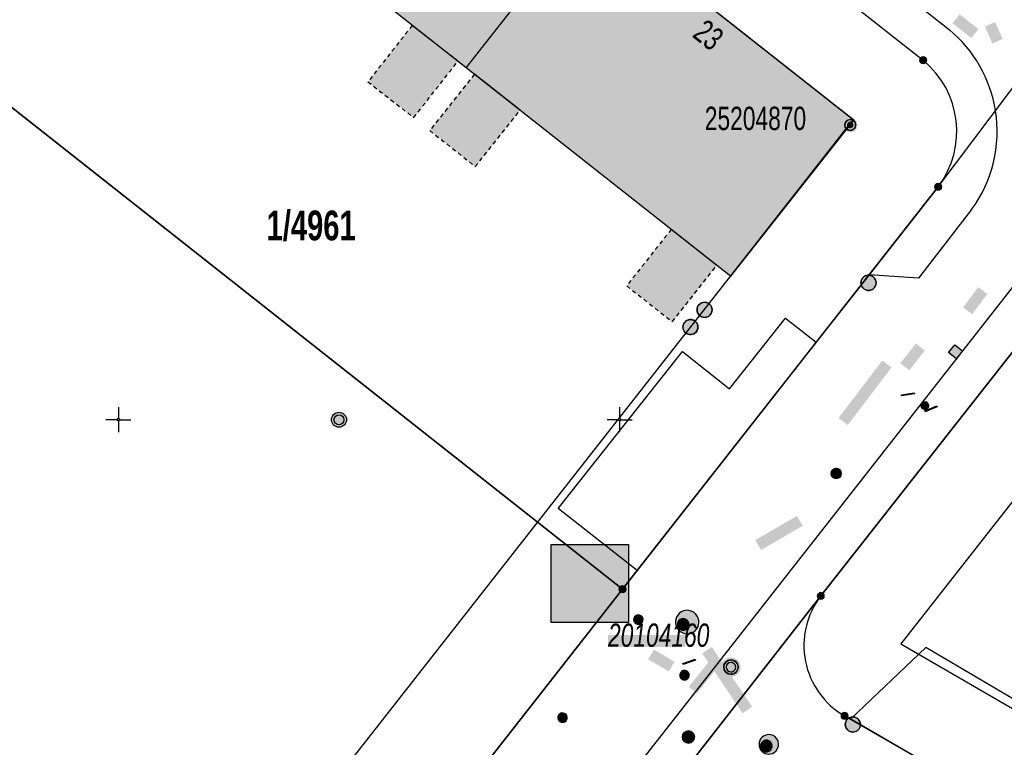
# Model space of a CAD drawing. Header units: metres. Extents: x 2695560 to 2696939, y 1260491 to 1262050.
# Tile 618 of 656: x 2696146 to 2696195, y 1260983 to 1261020. Entities that reach past the tile are written whole.
import ezdxf

# ---------------------------------------------------------------- set-up
doc = ezdxf.new("R2010")
doc.units = ezdxf.units.M
doc.linetypes.add('AUSGEZOGEN', pattern=[0])
doc.linetypes.add('VERDECKT2_S2', pattern=[0.36, 0.2, -0.16])
for name, color, linetype in [('XR$1$AV_Flächen (EO)', 7, 'AUSGEZOGEN'), ('XR$1$AV_Gebäudeflächen (BB)', 7, 'AUSGEZOGEN'), ('XR$1$AV_Gebäudeflächen (EO)', 7, 'AUSGEZOGEN'), ('XR$1$AV_Grenzpunkte', 7, 'AUSGEZOGEN'), ('XR$1$AV_Grundstück-Nr.', 7, 'AUSGEZOGEN'), ('XR$1$AV_Haus-Nr.', 7, 'AUSGEZOGEN'), ('XR$1$AV_Höhenfixpunkt-Nr.', 7, 'AUSGEZOGEN'), ('XR$1$AV_Höhenfixpunkte', 7, 'AUSGEZOGEN'), ('XR$1$AV_Koordinatennetzpunkte', 7, 'AUSGEZOGEN'), ('XR$1$AV_Lagefixpunkt-Nr.', 7, 'AUSGEZOGEN'), ('XR$1$AV_Lagefixpunkte', 7, 'AUSGEZOGEN'), ('XR$1$AV_Linien (BB)', 7, 'AUSGEZOGEN'), ('XR$1$AW_LK_Schachtdeckel', 24, 'AUSGEZOGEN'), ('XR$1$EW_LK_Bauwerk_FL_Linie_Punkt', 1, 'AUSGEZOGEN'), ('XR$1$GA_LK_Absperrarmatur', 32, 'AUSGEZOGEN'), ('XR$1$GA_LK_Rohrleitungsteil', 32, 'AUSGEZOGEN'), ('XR$1$GA_LK_Siphon', 32, 'AUSGEZOGEN'), ('XR$1$Liegenschaftsgrenzen', 7, 'AUSGEZOGEN'), ('XR$1$PFAV', 255, 'AUSGEZOGEN'), ('XR$1$PFAW', 255, 'AUSGEZOGEN'), ('XR$1$PFEW', 255, 'AUSGEZOGEN'), ('XR$1$PFGA', 255, 'AUSGEZOGEN'), ('XR$1$PFWA', 255, 'AUSGEZOGEN'), ('XR$1$RP_Abstandslinie', 7, 'AUSGEZOGEN'), ('XR$1$WA_LK_Absperrarmatur', 171, 'AUSGEZOGEN'), ('XR$1$WA_LK_Piezometer', 171, 'AUSGEZOGEN')]:
    doc.layers.add(name, color=color, linetype=linetype)
doc.styles.add('ARIAL', font='arial.ttf')

# ---------------------------------------------------------------- blocks, each defined once
blk = doc.blocks.new('COMPLEXOBJECT_247')
at = {"layer": 'XR$1$AV_Linien (BB)', "color": 7, "linetype": 'AUSGEZOGEN', "transparency": 33554687}
blk.add_line((6150.06, 11049.55), (6190.14, 11017.93), dxfattribs=at)
blk.add_arc((6187.213, 11014.383), 4.599, 323.0829, 50.4737, dxfattribs=at)
blk = doc.blocks.new('COMPLEXOBJECT_263')
at = {"layer": 'XR$1$AV_Linien (BB)', "color": 7, "linetype": 'AUSGEZOGEN', "transparency": 33554687}
blk.add_line((6186.22, 10985.23), (6186.526, 10985.08), dxfattribs=at)
blk.add_arc((6188.241, 10988.74), 4.05, 142.4334, 240.0759, dxfattribs=at)
blk = doc.blocks.new('COMPLEXOBJECT_734')
at = {"layer": 'XR$1$AV_Linien (BB)', "color": 7, "linetype": 'AUSGEZOGEN', "transparency": 33554687}
blk.add_line((6198.797, 11011.979), (6173.621, 10979.876), dxfattribs=at)
blk = doc.blocks.new('COMPLEXOBJECT_741')
at = {"layer": 'XR$1$AV_Linien (BB)', "color": 7, "linetype": 'AUSGEZOGEN', "transparency": 33554687}
blk.add_lwpolyline([(6088.704, 11099.658), (6147.236, 11053.415), (6148.646, 11053.193), (6191.449, 11019.447)], dxfattribs=at)
blk.add_arc((6187.245, 11014.383), 6.582, 8.9974, 50.3056, dxfattribs=at)
blk = doc.blocks.new('COMPLEXOBJECT_742')
at = {"layer": 'XR$1$AV_Linien (BB)', "color": 7, "linetype": 'AUSGEZOGEN', "transparency": 33554687}
blk.add_lwpolyline([(6192.554, 11010.481), (6189.903, 11007.068), (6187.441, 11007.225)], dxfattribs=at)
blk.add_arc((6187.245, 11014.374), 6.584, 323.7493, 9.0712, dxfattribs=at)
blk = doc.blocks.new('COMPLEXOBJECT_1279')
at = {"layer": 'XR$1$Liegenschaftsgrenzen', "color": 7, "linetype": 'AUSGEZOGEN', "transparency": 33554687}
blk.add_line((6150.06, 11049.55), (6190.14, 11017.93), dxfattribs=at)
blk.add_arc((6187.213, 11014.383), 4.599, 323.0829, 50.4737, dxfattribs=at)
blk = doc.blocks.new('COMPLEXOBJECT_1280')
at = {"layer": 'XR$1$Liegenschaftsgrenzen', "color": 7, "linetype": 'AUSGEZOGEN', "transparency": 33554687}
blk.add_lwpolyline([(6175.14, 10991.55), (6128.04, 11028.7), (6143.76, 11048.8)], dxfattribs=at)
blk = doc.blocks.new('COMPLEXOBJECT_1379')
at = {"layer": 'XR$1$Liegenschaftsgrenzen', "color": 7, "linetype": 'AUSGEZOGEN', "transparency": 33554687}
blk.add_lwpolyline([(6186.22, 10985.23), (6207.06, 10973.21), (6290.96, 10924.64), (6306.403, 10915.675)], dxfattribs=at)
blk.add_arc((6188.241, 10988.74), 4.05, 142.4334, 240.0759, dxfattribs=at)
blk = doc.blocks.new('BWAV1')
at = {"layer": 'XR$1$PFAV', "transparency": 33554687}
blk.add_hatch(color=7, dxfattribs=at).paths.add_polyline_path([(0.67, 0), (0.656, 0.135), (0.616, 0.264), (0.55, 0.383), (0.462, 0.486), (0.354, 0.569), (0.233, 0.628), (0.101, 0.662), (-0.034, 0.669), (-0.168, 0.649), (-0.295, 0.602), (-0.41, 0.53), (-0.508, 0.436), (-0.586, 0.325), (-0.639, 0.201), (-0.667, 0.068), (-0.667, -0.068), (-0.639, -0.201), (-0.586, -0.325), (-0.508, -0.436), (-0.41, -0.53), (-0.295, -0.602), (-0.168, -0.649), (-0.034, -0.669), (0.101, -0.662), (0.233, -0.628), (0.354, -0.569), (0.462, -0.486), (0.55, -0.383), (0.616, -0.264), (0.656, -0.135)])
at = {"color": 7, "transparency": 33554687}
for radius, start, end in [(0.5, 91.19481, 268.80519), (0.326, 91.19481, 268.80519), (0.5, 268.80519, 91.19481), (0.326, 268.80519, 91.19481)]:
    blk.add_arc((0, 0), radius, start, end, dxfattribs=at)
at = {"layer": 'XR$1$PFAV', "transparency": 33554687}
blk.add_circle((0, 0), 0.5, dxfattribs=at)
blk = doc.blocks.new('BAV15')
at = {"layer": 'XR$1$PFAV', "transparency": 33554687}
blk.add_hatch(color=7, dxfattribs=at).paths.add_polyline_path([(0.5, 0), (0.49, 0.1), (0.46, 0.2), (0.41, 0.29), (0.34, 0.36), (0.26, 0.42), (0.17, 0.47), (0.08, 0.49), (-0.03, 0.5), (-0.13, 0.48), (-0.22, 0.45), (-0.31, 0.4), (-0.38, 0.33), (-0.44, 0.24), (-0.48, 0.15), (-0.5, 0.05), (-0.5, -0.05), (-0.48, -0.15), (-0.44, -0.24), (-0.38, -0.33), (-0.31, -0.4), (-0.22, -0.45), (-0.13, -0.48), (-0.03, -0.5), (0.08, -0.49), (0.17, -0.47), (0.26, -0.42), (0.34, -0.36), (0.41, -0.29), (0.46, -0.2), (0.49, -0.1)])
at = {"color": 7, "transparency": 33554687}
for start, end in [(90, 270), (270, 90)]:
    blk.add_arc((0, 0), 0.5, start, end, dxfattribs=at)
at = {"layer": 'XR$1$PFAV', "transparency": 33554687}
blk.add_circle((0, 0), 0.5, dxfattribs=at)
blk = doc.blocks.new('BWAV18')
at = {"true_color": 0x000000, "transparency": 33554687}
blk.add_hatch(color=18, dxfattribs=at).paths.add_polyline_path([(0.3, 0), (0.294, 0.06), (0.276, 0.118), (0.246, 0.171), (0.207, 0.217), (0.159, 0.255), (0.104, 0.281), (0.045, 0.297), (-0.015, 0.3), (-0.075, 0.29), (-0.132, 0.269), (-0.184, 0.237), (-0.228, 0.195), (-0.262, 0.146), (-0.286, 0.09), (-0.298, 0.03), (-0.298, -0.03), (-0.286, -0.09), (-0.262, -0.146), (-0.228, -0.195), (-0.184, -0.237), (-0.132, -0.269), (-0.075, -0.29), (-0.015, -0.3), (0.045, -0.297), (0.104, -0.281), (0.159, -0.255), (0.207, -0.217), (0.246, -0.171), (0.276, -0.118), (0.294, -0.06)])
at = {"layer": 'XR$1$PFAV', "transparency": 33554687}
blk.add_hatch(color=7, dxfattribs=at).paths.add_polyline_path([(0.67, 0), (0.656, 0.135), (0.616, 0.264), (0.55, 0.383), (0.462, 0.486), (0.354, 0.569), (0.233, 0.628), (0.101, 0.662), (-0.034, 0.669), (-0.168, 0.649), (-0.295, 0.602), (-0.41, 0.53), (-0.508, 0.436), (-0.586, 0.325), (-0.639, 0.201), (-0.667, 0.068), (-0.667, -0.068), (-0.639, -0.201), (-0.586, -0.325), (-0.508, -0.436), (-0.41, -0.53), (-0.295, -0.602), (-0.168, -0.649), (-0.034, -0.669), (0.101, -0.662), (0.233, -0.628), (0.354, -0.569), (0.462, -0.486), (0.55, -0.383), (0.616, -0.264), (0.656, -0.135)])
at = {"color": 7, "transparency": 33554687}
for start, end in [(91.19481, 268.80519), (268.80519, 91.19481)]:
    blk.add_arc((0, 0), 0.5, start, end, dxfattribs=at)
at = {"layer": 'XR$1$PFAV', "transparency": 33554687}
blk.add_circle((0, 0), 0.5, dxfattribs=at)
blk = doc.blocks.new('BAV2041')
at = {"color": 7, "transparency": 33554687}
for p, q in [((0, 0.5), (0, 0.05)), ((-0.05, 0), (-0.5, 0)), ((0.05, 0), (0.5, 0)), ((0, -0.05), (0, -0.5))]:
    blk.add_line(p, q, dxfattribs=at)
blk.add_circle((0, 0), 0.05, dxfattribs=at)
for start, end in [(90, 270), (270, 90)]:
    blk.add_arc((0, 0), 0.05, start, end, dxfattribs=at)
blk = doc.blocks.new('BAW2088')
at = {"layer": 'XR$1$PFAW', "transparency": 33554687}
blk.add_hatch(color=253, dxfattribs=at).paths.add_polyline_path([(0.51, 0), (0.5, 0.101), (0.47, 0.197), (0.421, 0.286), (0.355, 0.362), (0.275, 0.424), (0.184, 0.469), (0.086, 0.494), (-0.015, 0.499), (-0.115, 0.484), (-0.21, 0.449), (-0.296, 0.395), (-0.369, 0.326), (-0.427, 0.243), (-0.467, 0.15), (-0.487, 0.051), (-0.487, -0.051), (-0.467, -0.15), (-0.427, -0.243), (-0.369, -0.326), (-0.296, -0.395), (-0.21, -0.449), (-0.115, -0.484), (-0.015, -0.499), (0.086, -0.494), (0.184, -0.469), (0.275, -0.424), (0.355, -0.362), (0.421, -0.286), (0.47, -0.197), (0.5, -0.101)])
at = {"transparency": 33554687}
for start, end in [(91.19481, 268.80519), (268.80519, 91.19481)]:
    blk.add_arc((0.01, 0), 0.5, start, end, dxfattribs=at)
at = {"layer": 'XR$1$PFAW', "transparency": 33554687}
blk.add_circle((0.01, 0), 0.5, dxfattribs=at)
blk = doc.blocks.new('BAW2085')
at = {"layer": 'XR$1$PFAW', "transparency": 33554687}
h = blk.add_hatch(color=7, dxfattribs=at)
h.paths.add_polyline_path([(0.15, 0.501), (0.099, 0.498), (0.049, 0.491), (0, 0.478), (-0.047, 0.46), (-0.093, 0.438), (-0.136, 0.411), (-0.176, 0.38), (-0.212, 0.345), (-0.245, 0.307), (-0.274, 0.265), (-0.299, 0.221), (-0.319, 0.174), (-0.334, 0.126), (-0.344, 0.076), (-0.349, 0.026), (-0.349, -0.025), (-0.344, -0.075), (-0.334, -0.125), (-0.319, -0.173), (-0.299, -0.219), (-0.274, -0.264), (-0.245, -0.305), (-0.212, -0.344), (-0.176, -0.379), (-0.136, -0.41), (-0.093, -0.436), (-0.047, -0.459), (0, -0.476), (0.049, -0.489), (0.099, -0.497), (0.15, -0.499), (0.201, -0.497), (0.251, -0.489), (0.3, -0.476), (0.347, -0.459), (0.393, -0.436), (0.436, -0.41), (0.476, -0.379), (0.512, -0.344), (0.545, -0.305), (0.574, -0.264), (0.599, -0.219), (0.619, -0.173), (0.634, -0.125), (0.644, -0.075), (0.649, -0.025), (0.649, 0.026), (0.644, 0.076), (0.634, 0.126), (0.619, 0.174), (0.599, 0.221), (0.574, 0.265), (0.545, 0.307), (0.512, 0.345), (0.476, 0.38), (0.436, 0.411), (0.393, 0.438), (0.347, 0.46), (0.3, 0.478), (0.251, 0.491), (0.201, 0.498)])
h.paths.add_polyline_path([(0.03, -0.298), (0, -0.3), (-0.03, -0.298), (-0.06, -0.294), (-0.09, -0.286), (-0.118, -0.276), (-0.146, -0.262), (-0.171, -0.246), (-0.195, -0.228), (-0.217, -0.207), (-0.237, -0.184), (-0.255, -0.159), (-0.269, -0.132), (-0.281, -0.104), (-0.29, -0.075), (-0.297, -0.045), (-0.3, -0.015), (-0.3, 0.015), (-0.297, 0.045), (-0.29, 0.075), (-0.281, 0.104), (-0.269, 0.132), (-0.255, 0.159), (-0.237, 0.184), (-0.217, 0.207), (-0.195, 0.228), (-0.171, 0.246), (-0.146, 0.262), (-0.118, 0.276), (-0.09, 0.286), (-0.06, 0.294), (-0.03, 0.298), (0, 0.3), (0.03, 0.298), (0.06, 0.294), (0.09, 0.286), (0.118, 0.276), (0.146, 0.262), (0.171, 0.246), (0.195, 0.228), (0.217, 0.207), (0.237, 0.184), (0.255, 0.159), (0.269, 0.132), (0.281, 0.104), (0.29, 0.075), (0.297, 0.045), (0.3, 0.015), (0.3, -0.015), (0.297, -0.045), (0.29, -0.075), (0.281, -0.104), (0.269, -0.132), (0.255, -0.159), (0.237, -0.184), (0.217, -0.207), (0.195, -0.228), (0.171, -0.246), (0.146, -0.262), (0.118, -0.276), (0.09, -0.286), (0.06, -0.294)], flags=16)
blk.add_hatch(color=7, dxfattribs=at).paths.add_polyline_path([(0, 0.3), (-0.03, 0.298), (-0.06, 0.294), (-0.09, 0.286), (-0.118, 0.276), (-0.146, 0.262), (-0.171, 0.246), (-0.195, 0.228), (-0.217, 0.207), (-0.237, 0.184), (-0.255, 0.159), (-0.269, 0.132), (-0.281, 0.104), (-0.29, 0.075), (-0.297, 0.045), (-0.3, 0.015), (-0.3, -0.015), (-0.297, -0.045), (-0.29, -0.075), (-0.281, -0.104), (-0.269, -0.132), (-0.255, -0.159), (-0.237, -0.184), (-0.217, -0.207), (-0.195, -0.228), (-0.171, -0.246), (-0.146, -0.262), (-0.118, -0.276), (-0.09, -0.286), (-0.06, -0.294), (-0.03, -0.298), (0, -0.3), (0.03, -0.298), (0.06, -0.294), (0.09, -0.286), (0.118, -0.276), (0.146, -0.262), (0.171, -0.246), (0.195, -0.228), (0.217, -0.207), (0.237, -0.184), (0.255, -0.159), (0.269, -0.132), (0.281, -0.104), (0.29, -0.075), (0.297, -0.045), (0.3, -0.015), (0.3, 0.015), (0.297, 0.045), (0.29, 0.075), (0.281, 0.104), (0.269, 0.132), (0.255, 0.159), (0.237, 0.184), (0.217, 0.207), (0.195, 0.228), (0.171, 0.246), (0.146, 0.262), (0.118, 0.276), (0.09, 0.286), (0.06, 0.294), (0.03, 0.298)])
at = {"transparency": 33554687}
for centre, radius, start, end in [((0.15, 0.001), 0.5, 90, 270), ((0, 0), 0.3, 90, 270), ((0, 0), 0.3, 270, 90), ((0.15, 0.001), 0.5, 270, 90)]:
    blk.add_arc(centre, radius, start, end, dxfattribs=at)
blk = doc.blocks.new('BAW2084')
at = {"layer": 'XR$1$PFAW', "transparency": 33554687}
h = blk.add_hatch(color=7, dxfattribs=at)
h.paths.add_polyline_path([(0.237, 0.6), (0.176, 0.597), (0.116, 0.588), (0.057, 0.572), (0, 0.551), (-0.054, 0.525), (-0.106, 0.492), (-0.154, 0.455), (-0.198, 0.413), (-0.238, 0.367), (-0.272, 0.317), (-0.302, 0.264), (-0.326, 0.208), (-0.344, 0.15), (-0.356, 0.091), (-0.363, 0.03), (-0.363, -0.03), (-0.356, -0.091), (-0.344, -0.15), (-0.326, -0.208), (-0.302, -0.264), (-0.272, -0.317), (-0.238, -0.367), (-0.198, -0.413), (-0.154, -0.455), (-0.106, -0.492), (-0.054, -0.525), (0, -0.551), (0.057, -0.572), (0.116, -0.588), (0.176, -0.597), (0.237, -0.6), (0.297, -0.597), (0.357, -0.588), (0.416, -0.572), (0.473, -0.551), (0.528, -0.525), (0.579, -0.492), (0.628, -0.455), (0.672, -0.413), (0.711, -0.367), (0.746, -0.317), (0.775, -0.264), (0.799, -0.208), (0.818, -0.15), (0.83, -0.091), (0.836, -0.03), (0.836, 0.03), (0.83, 0.091), (0.818, 0.15), (0.799, 0.208), (0.775, 0.264), (0.746, 0.317), (0.711, 0.367), (0.672, 0.413), (0.628, 0.455), (0.579, 0.492), (0.528, 0.525), (0.473, 0.551), (0.416, 0.572), (0.357, 0.588), (0.297, 0.597)])
h.paths.add_polyline_path([(0.03, -0.298), (0, -0.3), (-0.03, -0.298), (-0.06, -0.294), (-0.09, -0.286), (-0.118, -0.276), (-0.146, -0.262), (-0.171, -0.246), (-0.195, -0.228), (-0.217, -0.207), (-0.237, -0.184), (-0.255, -0.159), (-0.269, -0.132), (-0.281, -0.104), (-0.29, -0.075), (-0.297, -0.045), (-0.3, -0.015), (-0.3, 0.015), (-0.297, 0.045), (-0.29, 0.075), (-0.281, 0.104), (-0.269, 0.132), (-0.255, 0.159), (-0.237, 0.184), (-0.217, 0.207), (-0.195, 0.228), (-0.171, 0.246), (-0.146, 0.262), (-0.118, 0.276), (-0.09, 0.286), (-0.06, 0.294), (-0.03, 0.298), (0, 0.3), (0.03, 0.298), (0.06, 0.294), (0.09, 0.286), (0.118, 0.276), (0.146, 0.262), (0.171, 0.246), (0.195, 0.228), (0.217, 0.207), (0.237, 0.184), (0.255, 0.159), (0.269, 0.132), (0.281, 0.104), (0.29, 0.075), (0.297, 0.045), (0.3, 0.015), (0.3, -0.015), (0.297, -0.045), (0.29, -0.075), (0.281, -0.104), (0.269, -0.132), (0.255, -0.159), (0.237, -0.184), (0.217, -0.207), (0.195, -0.228), (0.171, -0.246), (0.146, -0.262), (0.118, -0.276), (0.09, -0.286), (0.06, -0.294)], flags=16)
blk.add_hatch(color=7, dxfattribs=at).paths.add_polyline_path([(0, 0.3), (-0.03, 0.298), (-0.06, 0.294), (-0.09, 0.286), (-0.118, 0.276), (-0.146, 0.262), (-0.171, 0.246), (-0.195, 0.228), (-0.217, 0.207), (-0.237, 0.184), (-0.255, 0.159), (-0.269, 0.132), (-0.281, 0.104), (-0.29, 0.075), (-0.297, 0.045), (-0.3, 0.015), (-0.3, -0.015), (-0.297, -0.045), (-0.29, -0.075), (-0.281, -0.104), (-0.269, -0.132), (-0.255, -0.159), (-0.237, -0.184), (-0.217, -0.207), (-0.195, -0.228), (-0.171, -0.246), (-0.146, -0.262), (-0.118, -0.276), (-0.09, -0.286), (-0.06, -0.294), (-0.03, -0.298), (0, -0.3), (0.03, -0.298), (0.06, -0.294), (0.09, -0.286), (0.118, -0.276), (0.146, -0.262), (0.171, -0.246), (0.195, -0.228), (0.217, -0.207), (0.237, -0.184), (0.255, -0.159), (0.269, -0.132), (0.281, -0.104), (0.29, -0.075), (0.297, -0.045), (0.3, -0.015), (0.3, 0.015), (0.297, 0.045), (0.29, 0.075), (0.281, 0.104), (0.269, 0.132), (0.255, 0.159), (0.237, 0.184), (0.217, 0.207), (0.195, 0.228), (0.171, 0.246), (0.146, 0.262), (0.118, 0.276), (0.09, 0.286), (0.06, 0.294), (0.03, 0.298)])
at = {"transparency": 33554687}
for centre, radius, start, end in [((0.237, 0), 0.6, 90, 270), ((0.237, 0), 0.6, 270, 90), ((0, 0), 0.3, 90, 270), ((0, 0), 0.3, 270, 90)]:
    blk.add_arc(centre, radius, start, end, dxfattribs=at)
blk = doc.blocks.new('BAW2082')
at = {"layer": 'XR$1$PFAW', "transparency": 33554687}
blk.add_hatch(color=7, dxfattribs=at).paths.add_polyline_path([(0.509, -0.003), (0.499, 0.098), (0.469, 0.194), (0.42, 0.283), (0.354, 0.359), (0.274, 0.421), (0.183, 0.466), (0.085, 0.491), (-0.016, 0.496), (-0.116, 0.481), (-0.211, 0.446), (-0.297, 0.392), (-0.37, 0.323), (-0.428, 0.24), (-0.468, 0.147), (-0.488, 0.047), (-0.488, -0.054), (-0.468, -0.153), (-0.428, -0.246), (-0.37, -0.329), (-0.297, -0.398), (-0.211, -0.452), (-0.116, -0.487), (-0.016, -0.502), (0.085, -0.497), (0.183, -0.472), (0.274, -0.427), (0.354, -0.366), (0.42, -0.289), (0.469, -0.2), (0.499, -0.104)])
at = {"transparency": 33554687}
for start, end in [(91.19481, 268.80519), (268.80519, 91.19481)]:
    blk.add_arc((0.01, 0), 0.5, start, end, dxfattribs=at)
at = {"layer": 'XR$1$PFAW', "transparency": 33554687}
blk.add_circle((0.009, -0.003), 0.5, dxfattribs=at)
blk = doc.blocks.new('BAW2089')
at = {"layer": 'XR$1$PFAW', "transparency": 33554687}
blk.add_hatch(color=7, dxfattribs=at).paths.add_polyline_path([(-0.5, 0.5), (-0.5, -0.5), (0.5, -0.5), (0.5, 0.5)])
at = {"transparency": 33554687}
blk.add_lwpolyline([(-0.5, 0.5), (0.5, 0.5), (0.5, -0.5), (-0.5, -0.5), (-0.5, 0.5)], close=True, dxfattribs=at)
at = {"layer": 'XR$1$PFAW', "transparency": 33554687}
blk.add_lwpolyline([(-0.5, 0.5), (0.5, 0.5), (0.5, -0.5), (-0.5, -0.5), (-0.5, 0.5)], close=True, dxfattribs=at)
blk = doc.blocks.new('BWA1376')
at = {"true_color": 0x000000, "transparency": 33554687}
h = blk.add_hatch(color=18, dxfattribs=at)
h.paths.add_polyline_path([(0.5, 0), (0.49, 0.101), (0.459, 0.197), (0.41, 0.286), (0.344, 0.362), (0.264, 0.424), (0.174, 0.469), (0.076, 0.494), (-0.025, 0.499), (-0.125, 0.484), (-0.22, 0.449), (-0.306, 0.395), (-0.379, 0.326), (-0.437, 0.243), (-0.477, 0.15), (-0.497, 0.051), (-0.497, -0.051), (-0.477, -0.15), (-0.437, -0.243), (-0.379, -0.326), (-0.306, -0.395), (-0.22, -0.449), (-0.125, -0.484), (-0.025, -0.499), (0.076, -0.494), (0.174, -0.469), (0.264, -0.424), (0.344, -0.362), (0.41, -0.286), (0.459, -0.197), (0.49, -0.101)])
h.paths.add_polyline_path([(0.326, 0.067), (0.333, 0), (0.326, -0.067), (0.306, -0.131), (0.273, -0.19), (0.229, -0.241), (0.176, -0.283), (0.116, -0.312), (0.05, -0.329), (-0.017, -0.333), (-0.083, -0.322), (-0.147, -0.299), (-0.204, -0.263), (-0.253, -0.217), (-0.291, -0.162), (-0.318, -0.1), (-0.331, -0.034), (-0.331, 0.034), (-0.318, 0.1), (-0.291, 0.162), (-0.253, 0.217), (-0.204, 0.263), (-0.147, 0.299), (-0.083, 0.322), (-0.017, 0.333), (0.05, 0.329), (0.116, 0.312), (0.176, 0.283), (0.229, 0.241), (0.273, 0.19), (0.306, 0.131)], flags=16)
at = {"layer": 'XR$1$PFWA', "transparency": 33554687}
blk.add_hatch(color=7, dxfattribs=at).paths.add_polyline_path([(0.5, 0), (0.49, 0.101), (0.459, 0.197), (0.41, 0.286), (0.344, 0.362), (0.264, 0.424), (0.174, 0.469), (0.076, 0.494), (-0.025, 0.499), (-0.125, 0.484), (-0.22, 0.449), (-0.306, 0.395), (-0.379, 0.326), (-0.437, 0.243), (-0.477, 0.15), (-0.497, 0.051), (-0.497, -0.051), (-0.477, -0.15), (-0.437, -0.243), (-0.379, -0.326), (-0.306, -0.395), (-0.22, -0.449), (-0.125, -0.484), (-0.025, -0.499), (0.076, -0.494), (0.174, -0.469), (0.264, -0.424), (0.344, -0.362), (0.41, -0.286), (0.459, -0.197), (0.49, -0.101)])
at = {"transparency": 33554687}
for radius in [0.5, 0.333]:
    blk.add_circle((0, 0), radius, dxfattribs=at)
blk = doc.blocks.new('BWA965')
at = {"layer": 'XR$1$PFWA', "transparency": 33554687}
blk.add_hatch(color=7, dxfattribs=at).paths.add_polyline_path([(0, 0.5), (-0.05, 0.5), (-0.1, 0.49), (-0.15, 0.48), (-0.2, 0.46), (-0.24, 0.44), (-0.29, 0.41), (-0.33, 0.38), (-0.36, 0.34), (-0.4, 0.31), (-0.42, 0.26), (-0.45, 0.22), (-0.47, 0.17), (-0.48, 0.13), (-0.49, 0.08), (-0.5, 0.03), (-0.5, -0.03), (-0.49, -0.08), (-0.48, -0.13), (-0.47, -0.17), (-0.45, -0.22), (-0.42, -0.26), (-0.4, -0.31), (-0.36, -0.34), (-0.33, -0.38), (-0.29, -0.41), (-0.24, -0.44), (-0.2, -0.46), (-0.15, -0.48), (-0.1, -0.49), (-0.05, -0.5), (0, -0.5), (0.05, -0.5), (0.1, -0.49), (0.15, -0.48), (0.2, -0.46), (0.24, -0.44), (0.29, -0.41), (0.33, -0.38), (0.36, -0.34), (0.4, -0.31), (0.42, -0.26), (0.45, -0.22), (0.47, -0.17), (0.48, -0.13), (0.49, -0.08), (0.5, -0.03), (0.5, 0.03), (0.49, 0.08), (0.48, 0.13), (0.47, 0.17), (0.45, 0.22), (0.42, 0.26), (0.4, 0.31), (0.36, 0.34), (0.33, 0.38), (0.29, 0.41), (0.24, 0.44), (0.2, 0.46), (0.15, 0.48), (0.1, 0.49), (0.05, 0.5)])
at = {"transparency": 33554687}
blk.add_line((0, 0.5), (0, -0.5), dxfattribs=at)
for start, end in [(90, 270), (270, 90)]:
    blk.add_arc((0, 0), 0.5, start, end, dxfattribs=at)
blk = doc.blocks.new('BGA2013')
at = {"transparency": 33554687}
blk.add_hatch(color=36, dxfattribs=at).paths.add_polyline_path([(-0.291, -0.409), (0.352, 0.357), (0.291, 0.409), (-0.352, -0.357)])
at = {"color": 32, "transparency": 33554687}
blk.add_lwpolyline([(-0.291, -0.409), (-0.352, -0.357), (0.291, 0.409), (0.352, 0.357), (-0.291, -0.409)], close=True, dxfattribs=at)
blk = doc.blocks.new('BGA15')
at = {"layer": 'XR$1$PFGA', "transparency": 33554687}
blk.add_hatch(color=7, dxfattribs=at).paths.add_polyline_path([(0.5, 0), (0.49, 0.101), (0.459, 0.197), (0.41, 0.286), (0.344, 0.362), (0.264, 0.424), (0.174, 0.469), (0.076, 0.494), (-0.025, 0.499), (-0.125, 0.484), (-0.22, 0.449), (-0.306, 0.395), (-0.379, 0.326), (-0.437, 0.243), (-0.477, 0.15), (-0.497, 0.051), (-0.497, -0.051), (-0.477, -0.15), (-0.437, -0.243), (-0.379, -0.326), (-0.306, -0.395), (-0.22, -0.449), (-0.125, -0.484), (-0.025, -0.499), (0.076, -0.494), (0.174, -0.469), (0.264, -0.424), (0.344, -0.362), (0.41, -0.286), (0.459, -0.197), (0.49, -0.101)])
at = {"color": 32, "transparency": 33554687}
for start, end in [(91.19481, 268.80519), (268.80519, 91.19481)]:
    blk.add_arc((0, 0), 0.5, start, end, dxfattribs=at)
at = {"layer": 'XR$1$PFGA', "transparency": 33554687}
blk.add_circle((0, 0), 0.5, dxfattribs=at)
blk = doc.blocks.new('BGA965')
at = {"layer": 'XR$1$PFGA', "transparency": 33554687}
blk.add_hatch(color=7, dxfattribs=at).paths.add_polyline_path([(0.5, 0), (0.49, 0.1), (0.46, 0.2), (0.41, 0.29), (0.34, 0.36), (0.26, 0.42), (0.17, 0.47), (0.08, 0.49), (-0.03, 0.5), (-0.13, 0.48), (-0.22, 0.45), (-0.31, 0.4), (-0.38, 0.33), (-0.44, 0.24), (-0.48, 0.15), (-0.5, 0.05), (-0.5, -0.05), (-0.48, -0.15), (-0.44, -0.24), (-0.38, -0.33), (-0.31, -0.4), (-0.22, -0.45), (-0.13, -0.48), (-0.03, -0.5), (0.08, -0.49), (0.17, -0.47), (0.26, -0.42), (0.34, -0.36), (0.41, -0.29), (0.46, -0.2), (0.49, -0.1)])
at = {"color": 32, "transparency": 33554687}
blk.add_line((0, 0.5), (0, -0.5), dxfattribs=at)
for start, end in [(90, 270), (270, 90)]:
    blk.add_arc((0, 0), 0.5, start, end, dxfattribs=at)
at = {"layer": 'XR$1$PFGA', "transparency": 33554687}
blk.add_circle((0, 0), 0.5, dxfattribs=at)
blk = doc.blocks.new('BEW15')
at = {"layer": 'XR$1$PFEW', "transparency": 33554687}
h = blk.add_hatch(color=7, dxfattribs=at)
h.paths.add_polyline_path([(-0.5, 0), (-0.497, -0.05), (-0.489, -0.1), (-0.477, -0.15), (-0.459, -0.197), (-0.437, -0.242), (-0.41, -0.285), (-0.379, -0.326), (-0.344, -0.362), (-0.306, -0.395), (-0.264, -0.424), (-0.22, -0.449), (-0.173, -0.469), (-0.125, -0.484), (-0.075, -0.494), (-0.025, -0.499), (0.026, -0.499), (0.076, -0.494), (0.126, -0.484), (0.174, -0.469), (0.22, -0.449), (0.265, -0.424), (0.306, -0.395), (0.345, -0.362), (0.38, -0.326), (0.411, -0.285), (0.437, -0.242), (0.46, -0.197), (0.477, -0.15), (0.49, -0.1), (0.498, -0.05), (0.5, 0), (0.498, 0.051), (0.49, 0.101), (0.477, 0.15), (0.46, 0.197), (0.437, 0.243), (0.411, 0.286), (0.38, 0.326), (0.345, 0.363), (0.306, 0.396), (0.265, 0.424), (0.22, 0.449), (0.174, 0.469), (0.126, 0.484), (0.076, 0.494), (0.026, 0.5), (-0.025, 0.5), (-0.075, 0.494), (-0.125, 0.484), (-0.173, 0.469), (-0.22, 0.449), (-0.264, 0.424), (-0.306, 0.396), (-0.344, 0.363), (-0.379, 0.326), (-0.41, 0.286), (-0.437, 0.243), (-0.459, 0.197), (-0.477, 0.15), (-0.489, 0.101), (-0.497, 0.051)])
h.paths.add_polyline_path([(0.01, 0.001), (0.01, 0), (0.01, -0.001), (0.01, -0.002), (0.01, -0.003), (0.009, -0.004), (0.009, -0.005), (0.009, -0.006), (0.008, -0.006), (0.007, -0.007), (0.006, -0.008), (0.006, -0.008), (0.005, -0.009), (0.004, -0.009), (0.003, -0.01), (0.002, -0.01), (0.001, -0.01), (0, -0.01), (-0.001, -0.01), (-0.002, -0.01), (-0.003, -0.009), (-0.004, -0.009), (-0.005, -0.008), (-0.006, -0.008), (-0.007, -0.007), (-0.007, -0.006), (-0.008, -0.006), (-0.008, -0.005), (-0.009, -0.004), (-0.009, -0.003), (-0.009, -0.002), (-0.01, -0.001), (-0.01, 0), (-0.01, 0.001), (-0.009, 0.002), (-0.009, 0.003), (-0.009, 0.004), (-0.008, 0.005), (-0.008, 0.006), (-0.007, 0.007), (-0.007, 0.007), (-0.006, 0.008), (-0.005, 0.009), (-0.004, 0.009), (-0.003, 0.01), (-0.002, 0.01), (-0.001, 0.01), (0, 0.01), (0.001, 0.01), (0.002, 0.01), (0.003, 0.01), (0.004, 0.01), (0.005, 0.009), (0.006, 0.009), (0.006, 0.008), (0.007, 0.007), (0.008, 0.007), (0.009, 0.006), (0.009, 0.005), (0.009, 0.004), (0.01, 0.003), (0.01, 0.002)], flags=16)
at = {"color": 1, "transparency": 33554687}
for start, end in [(0, 180), (180, 0)]:
    blk.add_arc((0, 0), 0.5, start, end, dxfattribs=at)
at = {"layer": 'XR$1$PFEW', "transparency": 33554687}
blk.add_circle((0, 0), 0.5, dxfattribs=at)

msp = doc.modelspace()

# ---------------------------------------------------------------- hatches: boundary and pattern name
at = {"transparency": 33554687}
for points in [[(2696192.929, 1261020.032), (2696192.575, 1261019.585), (2696193.511, 1261018.844), (2696193.865, 1261019.291)], [(2696194.701, 1261019.644), (2696194.19, 1261019.417), (2696194.563, 1261018.575), (2696195.075, 1261018.801)], [(2696180.217, 1261014.844), (2696180.217, 1261014.241), (2696184.07, 1261014.241), (2696184.07, 1261014.844)], [(2696193.097, 1261005.414), (2696193.552, 1261005.071), (2696194.311, 1261006.08), (2696193.856, 1261006.423)], [(2696189.969, 1261002.626), (2696190.414, 1261002.276), (2696191.191, 1261003.26), (2696190.746, 1261003.61)], [(2696186.889, 1260999.896), (2696187.348, 1260999.547), (2696189.531, 1261002.416), (2696189.072, 1261002.765)], [(2696182.737, 1260993.808), (2696183.024, 1260993.315), (2696185.101, 1260994.522), (2696184.814, 1260995.015)], [(2696172.561, 1260993.594), (2696172.561, 1260989.695), (2696176.412, 1260989.695), (2696176.412, 1260993.594)], [(2696175.39, 1260989.071), (2696175.39, 1260988.468), (2696179.241, 1260988.468), (2696179.241, 1260989.071)], [(2696177.68, 1260988.345), (2696177.395, 1260987.857), (2696178.422, 1260987.257), (2696178.707, 1260987.745)], [(2696180.565, 1260988.483), (2696180.087, 1260988.161), (2696182.105, 1260985.173), (2696182.583, 1260985.495)], [(2696179.416, 1260986.483), (2696179.822, 1260986.16), (2696180.87, 1260987.481), (2696180.464, 1260987.804)]]:
    msp.add_hatch(color=7, dxfattribs=at).paths.add_polyline_path(points)
at = {"layer": 'XR$1$AV_Gebäudeflächen (BB)', "true_color": 0xd2d2d2, "transparency": 33554687}
for points in [[(2696168.308, 1261017.364), (2696174.448, 1261025.174), (2696161.437, 1261035.436), (2696155.303, 1261027.615)], [(2696174.448, 1261025.174), (2696168.308, 1261017.364), (2696181.502, 1261006.963), (2696187.645, 1261014.766)]]:
    msp.add_hatch(color=254, dxfattribs=at).paths.add_polyline_path(points)
at = {"layer": 'XR$1$AV_Gebäudeflächen (EO)', "true_color": 0xebebeb, "transparency": 33554687}
for points in [[(2696167.901, 1261017.685), (2696165.625, 1261019.479), (2696163.415, 1261016.663), (2696165.695, 1261014.874)], [(2696171, 1261015.242), (2696168.724, 1261017.036), (2696166.499, 1261014.234), (2696168.769, 1261012.432)], [(2696180.814, 1261007.506), (2696178.54, 1261009.298), (2696176.322, 1261006.484), (2696178.597, 1261004.694)]]:
    msp.add_hatch(color=7, dxfattribs=at).paths.add_polyline_path(points)

# ---------------------------------------------------------------- linework, layer by layer
at = {"color": 24, "lineweight": -3, "transparency": 33554687}
msp.add_lwpolyline([(2696172.561, 1260993.594), (2696176.412, 1260993.594), (2696176.412, 1260989.695), (2696172.561, 1260989.695), (2696172.561, 1260993.594)], close=True, dxfattribs=at)
at = {"layer": 'XR$1$AV_Flächen (EO)', "color": 7, "linetype": 'AUSGEZOGEN', "transparency": 33554687}
for p, q in [((2696167.901, 1261017.685), (2696165.625, 1261019.479)), ((2696171, 1261015.242), (2696168.724, 1261017.036)), ((2696180.814, 1261007.506), (2696178.54, 1261009.298))]:
    msp.add_line(p, q, dxfattribs=at)
at = {"layer": 'XR$1$AV_Flächen (EO)', "color": 7, "linetype": 'VERDECKT2_S2', "transparency": 33554687}
for points in [[(2696165.625, 1261019.479), (2696163.415, 1261016.663), (2696165.695, 1261014.874), (2696167.901, 1261017.685)], [(2696168.724, 1261017.036), (2696166.499, 1261014.234), (2696168.769, 1261012.432), (2696171, 1261015.242)], [(2696178.54, 1261009.298), (2696176.322, 1261006.484), (2696178.597, 1261004.694), (2696180.814, 1261007.506)]]:
    msp.add_lwpolyline(points, dxfattribs=at)
at = {"layer": 'XR$1$AV_Linien (BB)', "color": 7, "linetype": 'AUSGEZOGEN', "transparency": 33554687}
for p, q in [((2696129.01, 1261028.51), (2696176.11, 1260991.36)), ((2696168.308, 1261017.364), (2696155.303, 1261027.615)), ((2696168.308, 1261017.364), (2696174.448, 1261025.174)), ((2696191.86, 1261011.43), (2696188.411, 1261007.035)), ((2696188.411, 1261007.035), (2696185.771, 1261003.671)), ((2696186, 1260991.02), (2696198.191, 1261006.534)), ((2696185.771, 1261003.671), (2696176.845, 1260992.296)), ((2696176.845, 1260992.296), (2696176.11, 1260991.36)), ((2696177.22, 1260979.77), (2696186, 1260991.02)), ((2696187.496, 1260984.89), (2696198.482, 1260978.539))]:
    msp.add_line(p, q, dxfattribs=at)
for points in [[(2696174.448, 1261025.174), (2696187.645, 1261014.766), (2696181.502, 1261006.963), (2696168.308, 1261017.364)], [(2696176.845, 1260992.296), (2696172.897, 1260995.377), (2696179.103, 1261003.221), (2696181.442, 1261001.359), (2696184.236, 1261004.883), (2696185.771, 1261003.671)], [(2696176.11, 1260991.36), (2696142.3, 1260948.23), (2696135.855, 1260940.006)], [(2696198.482, 1260978.539), (2696199.989, 1260983.298), (2696191.24, 1260988.443), (2696187.496, 1260984.89)]]:
    msp.add_lwpolyline(points, dxfattribs=at)
at = {"layer": 'XR$1$Liegenschaftsgrenzen', "color": 7, "linetype": 'AUSGEZOGEN', "transparency": 33554687}
for p, q in [((2696191.86, 1261011.43), (2696201.527, 1261024.264)), ((2696206.36, 1261016.93), (2696186, 1260991.02)), ((2696176.11, 1260991.36), (2696191.86, 1261011.43)), ((2696186, 1260991.02), (2696177.22, 1260979.77))]:
    msp.add_line(p, q, dxfattribs=at)
msp.add_lwpolyline([(2696110.31, 1260907.41), (2696142.3, 1260948.23), (2696176.11, 1260991.36)], dxfattribs=at)
at = {"layer": 'XR$1$RP_Abstandslinie', "color": 7, "linetype": 'AUSGEZOGEN', "transparency": 33554687}
for points in [[(2696108.627, 1260913.871), (2696131.97, 1260943.79), (2696159.74, 1260979.21), (2696187.61, 1261014.76), (2696148.23, 1261045.78)], [(2696206.745, 1261011.067), (2696201.42, 1261003.2), (2696189.99, 1260988.63)], [(2696189.99, 1260988.63), (2696230.99, 1260964.89), (2696272.53, 1260940.84), (2696288.754, 1260931.451)]]:
    msp.add_lwpolyline(points, dxfattribs=at)

# ---------------------------------------------------------------- block references
at = {"layer": 'XR$1$AV_Grenzpunkte', "color": 7, "linetype": 'AUSGEZOGEN', "lineweight": -3, "transparency": 33554687, "xscale": 0.3249999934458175, "yscale": 0.3249999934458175}
for p in [(2696191.11, 1261017.74), (2696191.86, 1261011.43), (2696176.11, 1260991.36), (2696186, 1260991.02), (2696187.19, 1260985.04)]:
    msp.add_blockref('BAV15', p, dxfattribs=at)
at = {"layer": 'XR$1$AV_Höhenfixpunkte', "color": 7, "linetype": 'AUSGEZOGEN', "lineweight": -3, "transparency": 33554687, "xscale": 0.5399999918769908, "yscale": 0.5399999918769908}
msp.add_blockref('BWAV18', (2696187.47, 1261014.51, 439.237), dxfattribs=at)
at = {"layer": 'XR$1$AV_Koordinatennetzpunkte', "color": 7, "linetype": 'AUSGEZOGEN', "lineweight": -3, "transparency": 33554687, "xscale": 1.25, "yscale": 1.25}
for p in [(2696150.97, 1260999.81), (2696175.97, 1260999.81)]:
    msp.add_blockref('BAV2041', p, dxfattribs=at)
at = {"layer": 'XR$1$AV_Lagefixpunkte', "color": 7, "linetype": 'AUSGEZOGEN', "lineweight": -3, "transparency": 33554687, "xscale": 0.7199999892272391, "yscale": 0.7199999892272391}
msp.add_blockref('BWAV1', (2696181.523, 1260987.473, 438.629), dxfattribs=at)
at = {"layer": 'XR$1$AV_Linien (BB)', "color": 7, "linetype": 'AUSGEZOGEN', "lineweight": -3, "transparency": 33554687}
for name in ['COMPLEXOBJECT_741', 'COMPLEXOBJECT_247', 'COMPLEXOBJECT_734', 'COMPLEXOBJECT_742', 'COMPLEXOBJECT_263']:
    msp.add_blockref(name, (2690000.97, 1249999.81), dxfattribs=at)
at = {"layer": 'XR$1$AW_LK_Schachtdeckel', "color": 24, "linetype": 'AUSGEZOGEN', "lineweight": -3, "transparency": 33554687}
for name, p, xscale, yscale, rotation in [('BAW2088', (2696188.378, 1261006.634), 0.7578193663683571, 0.7578193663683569, 51.933551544), ('BAW2082', (2696179.496, 1261004.428), 0.7499999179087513, 0.7499999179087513, 50.91349518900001), ('BAW2089', (2696192.726, 1261003.2), 0.5000000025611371, 0.5000000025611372, 51.91484779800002), ('BAW2084', (2696179.142, 1260989.603), 0.9749278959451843, 0.9749278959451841, 30.73948014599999), ('BAW2088', (2696187.595, 1260984.616), 0.7578193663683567, 0.7578193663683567, 326.491923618), ('BAW2085', (2696183.287, 1260983.542), 0.9749278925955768, 0.9749278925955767, 33.65743738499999)]:
    msp.add_blockref(name, p, dxfattribs=dict(at, xscale=xscale, yscale=yscale, rotation=rotation))
at = {"layer": 'XR$1$AW_LK_Schachtdeckel', "color": 24, "linetype": 'AUSGEZOGEN', "lineweight": -3, "transparency": 33554687, "xscale": 0.7499999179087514, "yscale": 0.7499999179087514}
msp.add_blockref('BAW2082', (2696180.199, 1261005.293), dxfattribs=at)
at = {"layer": 'XR$1$EW_LK_Bauwerk_FL_Linie_Punkt', "color": 1, "linetype": 'AUSGEZOGEN', "lineweight": -3, "transparency": 33554687, "xscale": 0.5999999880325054, "yscale": 0.5999999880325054}
msp.add_blockref('BEW15', (2696179.399, 1260983.988), dxfattribs=at)
at = {"layer": 'XR$1$GA_LK_Absperrarmatur', "color": 32, "linetype": 'AUSGEZOGEN', "lineweight": -3, "transparency": 33554687, "xscale": 0.3749999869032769, "yscale": 0.3749999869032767, "rotation": 332.7497999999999}
msp.add_blockref('BGA965', (2696191.191, 1261000.513), dxfattribs=at)
at = {"layer": 'XR$1$GA_LK_Rohrleitungsteil', "color": 32, "linetype": 'AUSGEZOGEN', "lineweight": -3, "transparency": 33554687}
for p, xscale, yscale, rotation in [((2696190.349, 1261001.078), 0.6499999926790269, 0.6499999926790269, 319.8168), ((2696191.501, 1261000.353), 0.6499999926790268, 0.6499999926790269, 332.7507), ((2696179.442, 1260987.733), 0.6499999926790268, 0.649999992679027, 329.5512)]:
    msp.add_blockref('BGA2013', p, dxfattribs=dict(at, xscale=xscale, yscale=yscale, rotation=rotation))
at = {"layer": 'XR$1$GA_LK_Siphon', "color": 32, "linetype": 'AUSGEZOGEN', "lineweight": -3, "transparency": 33554687, "xscale": 0.4999999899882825, "yscale": 0.4999999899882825, "rotation": 50.95980000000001}
msp.add_blockref('BGA15', (2696186.772, 1260997.129), dxfattribs=at)
at = {"layer": 'XR$1$Liegenschaftsgrenzen', "color": 7, "linetype": 'AUSGEZOGEN', "lineweight": -3, "transparency": 33554687}
for name in ['COMPLEXOBJECT_1280', 'COMPLEXOBJECT_1279', 'COMPLEXOBJECT_1379']:
    msp.add_blockref(name, (2690000.97, 1249999.81), dxfattribs=at)
at = {"layer": 'XR$1$WA_LK_Absperrarmatur', "color": 171, "linetype": 'AUSGEZOGEN', "lineweight": -3, "transparency": 33554687, "xscale": 0.475528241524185, "yscale": 0.475528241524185}
for p, rotation in [((2696176.903, 1260989.841), 231.980239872), ((2696179.206, 1260987.073), 330.251750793), ((2696173.121, 1260984.949), 231.53833008)]:
    msp.add_blockref('BWA965', p, dxfattribs=dict(at, rotation=rotation))
at = {"layer": 'XR$1$WA_LK_Piezometer', "color": 171, "linetype": 'AUSGEZOGEN', "lineweight": -3, "transparency": 33554687, "xscale": 0.7499999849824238, "yscale": 0.7499999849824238}
msp.add_blockref('BWA1376', (2696161.97, 1260999.81), dxfattribs=at)

# ---------------------------------------------------------------- texts
at = {"layer": 'XR$1$AV_Grundstück-Nr.', "color": 7, "transparency": 33554687, "insert": (2696160.582, 1261009.477), "char_height": 1.48491, "width": 4.97324, "attachment_point": 5, "style": 'ARIAL'}
msp.add_mtext('\\A1;{\\fArial|i0|b1;\\H1.484908;\\W0.700000;\\C7;1/4961}\\P', dxfattribs=at)
at = {"layer": 'XR$1$AV_Haus-Nr.', "color": 7, "transparency": 33554687, "insert": (2696180.764, 1261019.459), "char_height": 1.1621, "width": 1.68109, "attachment_point": 2, "rotation": 321.7374, "style": 'ARIAL'}
msp.add_mtext('\\W0.70;23', dxfattribs=at)
at = {"layer": 'XR$1$AV_Höhenfixpunkt-Nr.', "color": 7, "transparency": 33554687, "insert": (2696180.217, 1261014.241), "char_height": 1.1621, "width": 5.50735, "attachment_point": 7, "style": 'ARIAL'}
msp.add_mtext('\\W0.70;25204870', dxfattribs=at)
at = {"layer": 'XR$1$AV_Lagefixpunkt-Nr.', "color": 7, "transparency": 33554687, "insert": (2696175.39, 1260988.468), "char_height": 1.1621, "width": 5.49745, "attachment_point": 7, "style": 'ARIAL'}
msp.add_mtext('\\A1;{\\fArial|i1|b0;\\H1.162102;\\W0.700000;\\C7;20104160}\\P', dxfattribs=at)

doc.saveas('drawing.dxf')
